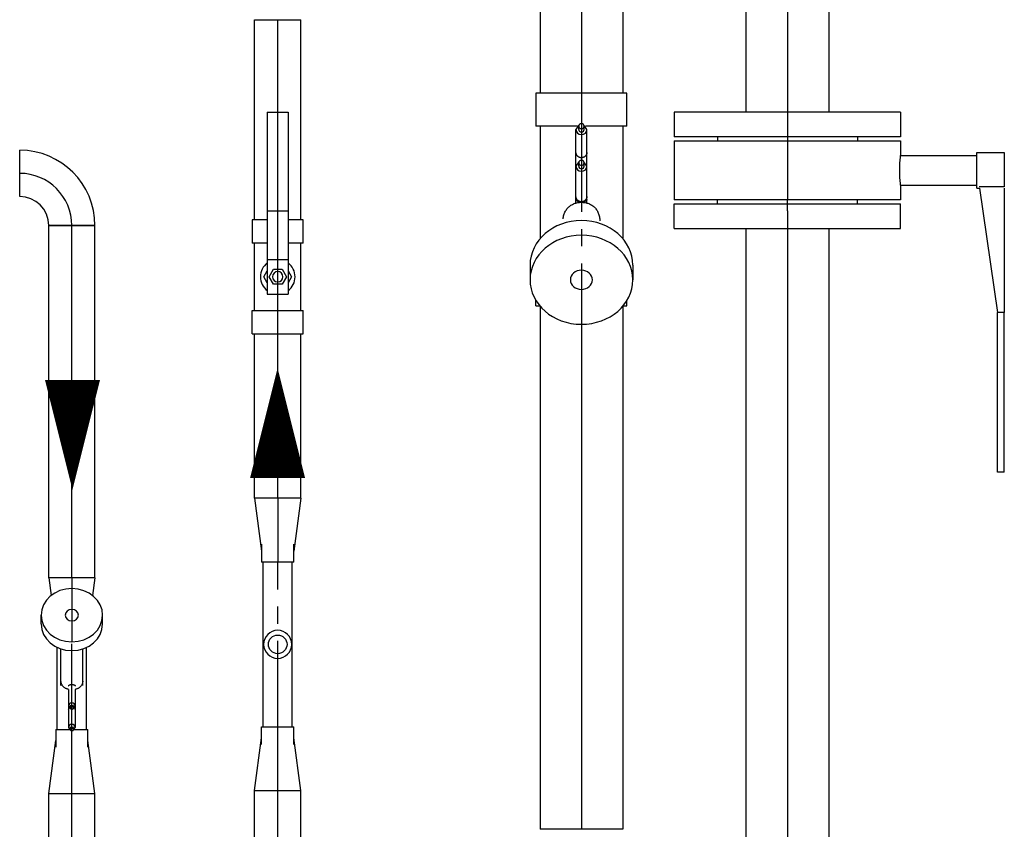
# Model space of a CAD drawing. Extents: x -156717 to 425753, y -51191 to 363295.
# Tile 446 of 502: x 260987 to 261704, y 123041 to 123631. Entities that reach past the tile are written whole.
import ezdxf
from ezdxf.enums import TextEntityAlignment as Align
from ezdxf.lldxf.tags import DXFTag

# ---------------------------------------------------------------- set-up
doc = ezdxf.new("R2010")
doc.units = 0
doc.header["$LTSCALE"] = 50
doc.linetypes.add('CENTER', pattern=[2, 1.25, -0.25, 0.25, -0.25])
doc.layers.get('0').update_dxf_attribs({"linetype": 'CONTINUOUS'})
for name, color, linetype in [('WL5501--_D', 151, 'CONTINUOUS'), ('WL5501--_HARTLIJN', 8, 'CONTINUOUS'), ('WL5502--_D', 150, 'CONTINUOUS'), ('WL5502--_HARTLIJN', 8, 'CONTINUOUS'), ('WL561---_AANVOER_D', 20, 'CONTINUOUS'), ('WL561---_AANVOER_HARTLIJ', 8, 'CONTINUOUS'), ('WL561---_RETOUR_D', 21, 'CONTINUOUS'), ('WL561---_RETOUR_HARTLIJN', 8, 'CONTINUOUS')]:
    doc.layers.add(name, color=color, linetype=linetype)
doc.styles.add('BURO-025', font='ARIAL.TTF', dxfattribs={"height": 125})
tags = doc.linetypes.add('CENTER2', pattern=[28.575, 19.05, -3.175, 3.175, -3.175]).pattern_tags.tags
tags[10:11] = [DXFTag(74, 4), DXFTag(75, 0), DXFTag(340, '0'), DXFTag(46, 1.0), DXFTag(50, 0.0), DXFTag(44, 0.0), DXFTag(45, 0.0)]
tags[8:9] = [DXFTag(74, 4), DXFTag(75, 0), DXFTag(340, '0'), DXFTag(46, 1.0), DXFTag(50, 0.0), DXFTag(44, 0.0), DXFTag(45, 0.0)]
tags[6:7] = [DXFTag(74, 4), DXFTag(75, 0), DXFTag(340, '0'), DXFTag(46, 1.0), DXFTag(50, 0.0), DXFTag(44, 0.0), DXFTag(45, 0.0)]
tags[4:5] = [DXFTag(74, 4), DXFTag(75, 0), DXFTag(340, '0'), DXFTag(46, 1.0), DXFTag(50, 0.0), DXFTag(44, 0.0), DXFTag(45, 0.0)]

# ---------------------------------------------------------------- blocks, each defined once
blk = doc.blocks.new('*U815')
at = {"color": 0, "ltscale": 10}
for p, q in [((24.21, 30.15, -400), (405.43, 30.15, -400)), ((405.43, 30.15, -400), (405.43, -30.15, -400)), ((24.21, -30.15, -400), (405.43, -30.15, -400))]:
    blk.add_line(p, q, dxfattribs=at)
at = {"layer": 'WL5501--_HARTLIJN', "linetype": 'CENTER2'}
blk.add_line((0, 0, -400), (405.43, 0, -400), dxfattribs=at)
at = {"layer": 'WL5501--_D', "color": 2, "style": 'BURO-025'}
blk.add_attdef('POSNR', text='', height=125, dxfattribs=at).set_placement((0, 0), align=Align.MIDDLE)
blk = doc.blocks.new('*U821')
at = {"color": 0, "ltscale": 10}
for p, q in [((13, 30.15, -400), (703.07, 30.15, -400)), ((703.07, 30.15, -400), (703.07, -30.15, -400)), ((13, -30.15, -400), (703.07, -30.15, -400))]:
    blk.add_line(p, q, dxfattribs=at)
at = {"layer": 'WL5502--_HARTLIJN', "linetype": 'CENTER2'}
blk.add_line((0, 0, -400), (703.07, 0, -400), dxfattribs=at)
at = {"layer": 'WL5502--_D', "color": 2, "style": 'BURO-025'}
blk.add_attdef('POSNR', text='', height=125, dxfattribs=at).set_placement((0, 0), align=Align.MIDDLE)
blk = doc.blocks.new('*U822')
at = {"color": 2, "ltscale": 10}
for p, q in [((-21, 82.5, -400), (-3, 82.5, -400)), ((-21, 82.5, -400), (-21, -82.5, -400)), ((-3, 82.5, -400), (-3, -82.5, -400)), ((-3, 51, -400), (0, 51, -400)), ((-3, -51, -400), (0, -51, -400)), ((-21, -82.5, -400), (-3, -82.5, -400))]:
    blk.add_line(p, q, dxfattribs=at)
at = {"layer": 'WL5502--_HARTLIJN', "linetype": 'CENTER'}
blk.add_line((-8, 0, -400), (0, 0, -400), dxfattribs=at)
at = {"layer": 'WL5502--_D', "color": 2, "style": 'BURO-025'}
blk.add_attdef('POSNR', text='', height=125, dxfattribs=at).set_placement((0, 0), align=Align.MIDDLE)
at = {"layer": 'WL5502--_D', "color": 2, "style": 'BURO-025', "flags": 1}
blk.add_attdef('FABR', text='', height=125, dxfattribs=at).set_placement((0, 0), align=Align.MIDDLE)
blk = doc.blocks.new('*U823')
at = {"color": 2, "ltscale": 10}
for p, q in [((-21, 82.5, -400), (-3, 82.5, -400)), ((-21, 82.5, -400), (-21, -82.5, -400)), ((-3, 82.5, -400), (-3, -82.5, -400)), ((-3, 51, -400), (0, 51, -400)), ((-3, -51, -400), (0, -51, -400)), ((-21, -82.5, -400), (-3, -82.5, -400))]:
    blk.add_line(p, q, dxfattribs=at)
at = {"layer": 'WL5502--_HARTLIJN', "linetype": 'CENTER'}
blk.add_line((-8, 0, -400), (0, 0, -400), dxfattribs=at)
at = {"layer": 'WL5502--_D', "color": 2, "style": 'BURO-025'}
blk.add_attdef('POSNR', text='', height=125, dxfattribs=at).set_placement((0, 0), align=Align.MIDDLE)
at = {"layer": 'WL5502--_D', "color": 2, "style": 'BURO-025', "flags": 1}
blk.add_attdef('FABR', text='', height=125, dxfattribs=at).set_placement((0, 0), align=Align.MIDDLE)
blk = doc.blocks.new('*U824')
at = {"color": 2, "ltscale": 10}
for p, q in [((-12.9, 138, -400), (-12.9, 158, -400)), ((-12.9, 158, -400), (12.08, 158, -400)), ((12.08, 158, -400), (12.08, 139.75, -400)), ((12.9, 158, -400), (103.55, 158, -400)), ((103.55, 158, -400), (103.55, 153, -400)), ((220, 158, -400), (103.55, 158, -400)), ((220, 158, -400), (220, 153, -400)), ((12.9, 139.87, -400), (103.55, 153, -400)), ((220, 153, -400), (103.55, 153, -400)), ((12.9, 138, -400), (-12.9, 138, -400)), ((-10.75, 82.5, -400), (-10.75, 138, -400)), ((10.75, 82.49, -400), (10.75, 138, -400)), ((12.9, 138, -400), (12.9, 139.87, -400)), ((-21.5, 82.5, -400), (-10.75, 82.5, -400)), ((-21.5, -82.5, -400), (-21.5, 82.5, -400)), ((10.75, 82.5, -400), (21.5, 82.5, -400)), ((21.5, 82.5, -400), (21.5, -82.5, -400)), ((-21.5, -82.5, -400), (21.5, -82.5, -400))]:
    blk.add_line(p, q, dxfattribs=at)
blk.add_spline([(10.69, 82.49, -400), (10.53, 82.47, -400), (10.26, 82.44, -400), (9.88, 82.39, -400), (9.4, 82.33, -400), (8.82, 82.27, -400), (8.16, 82.2, -400), (7.41, 82.13, -400), (6.58, 82.06, -400), (5.69, 81.99, -400), (4.73, 81.93, -400), (3.73, 81.88, -400), (2.69, 81.84, -400), (1.63, 81.81, -400), (0.54, 81.8, -400), (-0.54, 81.8, -400), (-1.63, 81.81, -400), (-2.69, 81.84, -400), (-3.73, 81.88, -400), (-4.73, 81.93, -400), (-5.69, 81.99, -400), (-6.58, 82.06, -400), (-7.41, 82.13, -400), (-8.16, 82.2, -400), (-8.82, 82.27, -400), (-9.4, 82.33, -400), (-9.88, 82.39, -400), (-10.26, 82.44, -400), (-10.53, 82.47, -400), (-10.69, 82.49, -400), (-10.75, 82.5, -400)], degree=3, dxfattribs=at)
at = {"layer": 'WL5502--_HARTLIJN', "linetype": 'CENTER'}
blk.add_line((-21.5, 0, -400), (21.5, 0, -400), dxfattribs=at)
at = {"layer": 'WL5502--_D', "color": 2, "style": 'BURO-025'}
blk.add_attdef('POSNR', text='', height=125, dxfattribs=at).set_placement((0, 0), align=Align.MIDDLE)
at = {"layer": 'WL5502--_D', "color": 2, "style": 'BURO-025', "flags": 1}
for tag in ['TYPE', 'FABR']:
    blk.add_attdef(tag, text='', height=125, dxfattribs=at).set_placement((0, 0), align=Align.MIDDLE)
blk = doc.blocks.new('*U825')
at = {"color": 2, "ltscale": 10}
for p, q in [((47.77, 37.45, -400), (58.47, 37.45, -400)), ((-53.5, 33.16, -400), (-77.5, 33.16, -400)), ((-77.5, 33.16, -400), (-77.5, 0, -400)), ((-53.5, 33.16, -400), (-53.5, 2.98, -400)), ((-53.5, 30.15, -400), (28.53, 30.15, -400)), ((77.5, 33.16, -400), (73.54, 33.16, -400)), ((77.5, 30.33, -400), (77.5, 33.16, -400)), ((-51.05, 4.01, -400), (-54.33, 1.79, -400)), ((-51.05, 2.01, -400), (-53.5, 2.01, -400)), ((-24.27, 4.01, -400), (-51.05, 4.01, -400)), ((-24.27, 4.01, -400), (-27.55, 1.79, -400)), ((-24.27, 2.01, -400), (-26.72, 2.01, -400)), ((2.54, 4.01, -400), (-24.27, 4.01, -400)), ((-77.5, 0, -400), (-55.33, 0, -400)), ((-77.5, 0, -400), (-77.5, -33.17, -400)), ((-54.33, -1.79, -400), (-51.05, -4.01, -400)), ((-51.05, -2.01, -400), (-53.5, -2.01, -400)), ((-53.5, -2.98, -400), (-53.5, -33.17, -400)), ((-24.27, -4.01, -400), (-51.05, -4.01, -400)), ((-27.55, -1.79, -400), (-24.27, -4.01, -400)), ((-24.27, -2.01, -400), (-26.72, -2.01, -400)), ((2.54, -4.01, -400), (-24.27, -4.01, -400)), ((-77.5, -33.17, -400), (-53.5, -33.17, -400)), ((-53.5, -30.15, -400), (28.53, -30.15, -400)), ((77.5, -33.17, -400), (73.54, -33.17, -400)), ((77.5, -33.17, -400), (77.5, -30.33, -400)), ((47.77, -37.45, -400), (58.47, -37.45, -400))]:
    blk.add_line(p, q, dxfattribs=at)
for centre, major_axis, ratio, end_param in [((47.77, 0, -400), (0, -37.45), 0.866025, 6.283185), ((58.47, 0, -400), (0, -37.45), 0.866025, 9.421636), ((58.47, 0, -400), (0, -8.03), 0.866025, 9.421636), ((-53.5, 0, -400), (0, 2.01), 0.91334, 9.421636), ((-51.05, 0, -400), (0, 4.01), 0.91334, 6.283185), ((-51.05, 0, -400), (0, 2.01), 0.91334, 6.283185), ((-26.72, 0, -400), (0, 2.01), 0.91334, 9.421636), ((-24.27, 0, -400), (0, 4.01), 0.91334, 6.283185), ((-24.27, 0, -400), (0, 2.01), 0.91334, 6.283185)]:
    blk.add_ellipse(centre, major_axis=major_axis, ratio=ratio, start_param=3.141593, end_param=end_param, dxfattribs=at)
for points in [[(14.06, -13.31, -400), (12.57, -13.1, -400), (11.15, -12.76, -400), (9.8, -12.29, -400), (8.55, -11.69, -400), (7.39, -10.98, -400), (6.33, -10.15, -400), (5.38, -9.21, -400), (4.54, -8.19, -400), (3.81, -7.07, -400), (3.21, -5.89, -400), (2.72, -4.65, -400), (2.35, -3.35, -400), (2.1, -2.03, -400), (1.98, -0.68, -400), (1.98, 0.68, -400), (2.1, 2.03, -400), (2.35, 3.35, -400), (2.72, 4.65, -400), (3.21, 5.89, -400), (3.81, 7.07, -400), (4.54, 8.19, -400), (5.38, 9.21, -400), (6.33, 10.15, -400), (7.39, 10.98, -400), (8.55, 11.69, -400), (9.8, 12.29, -400), (11.15, 12.76, -400), (12.57, 13.1, -400), (14.06, 13.31, -400), (15.6, 13.38, -400)], [(-34.28, 3.99, -400), (-33.84, 3.93, -400), (-33.42, 3.83, -400), (-33.01, 3.69, -400), (-32.62, 3.51, -400), (-32.25, 3.29, -400), (-31.91, 3.04, -400), (-31.6, 2.76, -400), (-31.32, 2.46, -400), (-31.08, 2.12, -400), (-30.87, 1.77, -400), (-30.71, 1.39, -400), (-30.58, 1.01, -400), (-30.5, 0.61, -400), (-30.45, 0.2, -400), (-30.45, -0.2, -400), (-30.5, -0.61, -400), (-30.58, -1.01, -400), (-30.71, -1.39, -400), (-30.87, -1.77, -400), (-31.08, -2.12, -400), (-31.32, -2.46, -400), (-31.6, -2.76, -400), (-31.91, -3.04, -400), (-32.25, -3.29, -400), (-32.62, -3.51, -400), (-33.01, -3.69, -400), (-33.42, -3.83, -400), (-33.84, -3.93, -400), (-34.28, -3.99, -400), (-34.72, -4.01, -400)], [(-2.18, 3.99, -400), (-1.74, 3.93, -400), (-1.32, 3.83, -400), (-0.91, 3.69, -400), (-0.52, 3.51, -400), (-0.15, 3.29, -400), (0.19, 3.04, -400), (0.5, 2.76, -400), (0.78, 2.46, -400), (1.02, 2.12, -400), (1.23, 1.77, -400), (1.39, 1.39, -400), (1.52, 1.01, -400), (1.6, 0.61, -400), (1.65, 0.2, -400), (1.65, -0.2, -400), (1.6, -0.61, -400), (1.52, -1.01, -400), (1.39, -1.39, -400), (1.23, -1.77, -400), (1.02, -2.12, -400), (0.78, -2.46, -400), (0.5, -2.76, -400), (0.19, -3.04, -400), (-0.15, -3.29, -400), (-0.52, -3.51, -400), (-0.91, -3.69, -400), (-1.32, -3.83, -400), (-1.74, -3.93, -400), (-2.18, -3.99, -400), (-2.62, -4.01, -400)], [(-0.13, 3.99, -400), (0.1, 3.93, -400), (0.33, 3.83, -400), (0.55, 3.69, -400), (0.75, 3.51, -400), (0.93, 3.29, -400), (1.1, 3.04, -400), (1.25, 2.76, -400), (1.38, 2.46, -400), (1.5, 2.12, -400), (1.59, 1.77, -400), (1.67, 1.39, -400), (1.73, 1.01, -400), (1.77, 0.61, -400), (1.78, 0.2, -400), (1.78, -0.2, -400), (1.77, -0.61, -400), (1.73, -1.01, -400), (1.67, -1.39, -400), (1.59, -1.77, -400), (1.5, -2.12, -400), (1.38, -2.46, -400), (1.25, -2.76, -400), (1.1, -3.04, -400), (0.93, -3.29, -400), (0.75, -3.51, -400), (0.55, -3.69, -400), (0.33, -3.83, -400), (0.1, -3.93, -400), (-0.13, -3.99, -400), (-0.38, -4.01, -400)]]:
    blk.add_spline(points, degree=3, dxfattribs=at)
at = {"layer": 'WL5501--_HARTLIJN', "linetype": 'CENTER'}
blk.add_line((-53.5, 0, -400), (53.5, 0, -400), dxfattribs=at)
at = {"layer": 'WL5501--_D', "color": 2, "style": 'BURO-025'}
blk.add_attdef('POSNR', text='', height=125, dxfattribs=at).set_placement((0, 0), align=Align.MIDDLE)
at = {"layer": 'WL5501--_D', "color": 2, "style": 'BURO-025', "flags": 1}
for tag in ['TYPE', 'FABR']:
    blk.add_attdef(tag, text='', height=125, dxfattribs=at).set_placement((0, 0), align=Align.MIDDLE)
blk = doc.blocks.new('*U830')
at = {"color": 0, "ltscale": 10}
for p, q in [((0, 30.15, -400), (569.89, 30.15, -400)), ((0, -30.15, -400), (0, 30.15, -400)), ((0, -30.15, -400), (569.89, -30.15, -400))]:
    blk.add_line(p, q, dxfattribs=at)
at = {"layer": 'WL5502--_HARTLIJN', "linetype": 'CENTER2'}
blk.add_line((0, 0, -400), (582.89, 0, -400), dxfattribs=at)
at = {"layer": 'WL5502--_D', "color": 2, "style": 'BURO-025'}
blk.add_attdef('POSNR', text='', height=125, dxfattribs=at).set_placement((0, 0), align=Align.MIDDLE)
blk = doc.blocks.new('*U831')
at = {"color": 0, "ltscale": 10}
for p, q in [((0, 30.15, -400), (406.18, 30.15, -400)), ((0, -30.15, -400), (0, 30.15, -400)), ((0, -30.15, -400), (406.18, -30.15, -400))]:
    blk.add_line(p, q, dxfattribs=at)
at = {"layer": 'WL5501--_HARTLIJN', "linetype": 'CENTER2'}
blk.add_line((0, 0, -400), (430.18, 0, -400), dxfattribs=at)
at = {"layer": 'WL5501--_D', "color": 2, "style": 'BURO-025'}
blk.add_attdef('POSNR', text='', height=125, dxfattribs=at).set_placement((0, 0), align=Align.MIDDLE)
blk = doc.blocks.new('*U839')
at = {"color": 0, "ltscale": 10}
for p, q in [((17, 16.85, -400), (113.64, 16.85, -400)), ((147.34, 16.85, -400), (298.11, 16.85, -400)), ((298.11, 16.85, -400), (298.11, -16.85, -400)), ((17, -16.85, -400), (298.11, -16.85, -400))]:
    blk.add_line(p, q, dxfattribs=at)
at = {"layer": 'WL561---_RETOUR_HARTLIJN', "linetype": 'CENTER2'}
blk.add_line((0, 0, -400), (298.11, 0, -400), dxfattribs=at)
at = {"layer": 'WL561---_RETOUR_D', "color": 2, "style": 'BURO-025'}
blk.add_attdef('POSNR', text='', height=125, dxfattribs=at).set_placement((0, 0), align=Align.MIDDLE)
blk = doc.blocks.new('*U842')
at = {"color": 0, "ltscale": 10}
for p, q in [((0, 16.85, -400), (119.79, 16.85, -400)), ((0, -16.85, -400), (0, 16.85, -400)), ((0, -16.85, -400), (119.79, -16.85, -400))]:
    blk.add_line(p, q, dxfattribs=at)
at = {"layer": 'WL561---_RETOUR_HARTLIJN', "linetype": 'CENTER2'}
blk.add_line((0, 0, -400), (136.79, 0, -400), dxfattribs=at)
at = {"layer": 'WL561---_RETOUR_D', "color": 2, "style": 'BURO-025'}
blk.add_attdef('POSNR', text='', height=125, dxfattribs=at).set_placement((0, 0), align=Align.MIDDLE)
blk = doc.blocks.new('*U843')
at = {"color": 0, "ltscale": 10}
for p, q in [((0, 16.85, -400), (38.57, 11.71, -400)), ((0, 16.85, -400), (0, -16.85, -400)), ((0, -16.85, -400), (38.57, -11.71, -400))]:
    blk.add_line(p, q, dxfattribs=at)
at = {"layer": 'WL561---_RETOUR_HARTLIJN', "linetype": 'CENTER2'}
blk.add_line((0, 0, -400), (46.57, 0, -400), dxfattribs=at)
for centre in [(0, 0, -400), (46.57, 0, -400)]:
    blk.add_circle(centre, 0.075, dxfattribs=at)
at = {"layer": 'WL561---_RETOUR_D', "color": 2, "style": 'BURO-025'}
blk.add_attdef('POSNR', text='', height=125, dxfattribs=at).set_placement((0, 0), align=Align.MIDDLE)
blk = doc.blocks.new('*U844')
at = {"color": 0, "ltscale": 10}
for p, q in [((0, 16.85, -400), (38.57, 11.71, -400)), ((0, 16.85, -400), (0, -16.85, -400)), ((0, -16.85, -400), (38.57, -11.71, -400))]:
    blk.add_line(p, q, dxfattribs=at)
at = {"layer": 'WL561---_RETOUR_HARTLIJN', "linetype": 'CENTER2'}
blk.add_line((0, 0, -400), (46.57, 0, -400), dxfattribs=at)
for centre in [(0, 0, -400), (46.57, 0, -400)]:
    blk.add_circle(centre, 0.075, dxfattribs=at)
at = {"layer": 'WL561---_RETOUR_D', "color": 2, "style": 'BURO-025'}
blk.add_attdef('POSNR', text='', height=125, dxfattribs=at).set_placement((0, 0), align=Align.MIDDLE)
blk = doc.blocks.new('*U845')
at = {"color": 2, "ltscale": 10}
for p, q in [((-73, 11.715, -400), (-60, 11.715, -400)), ((-60, 11.715, -400), (-60, 0, -400)), ((-60, 10.65, -400), (60, 10.65, -400)), ((73, 11.715, -400), (60, 11.715, -400)), ((60, 0, -400), (60, 11.715, -400)), ((-73, 0, -400), (-60, 0, -400)), ((-60, 0, -400), (-60, -11.715, -400)), ((73, 0, -400), (60, 0, -400)), ((60, -11.715, -400), (60, 0, -400)), ((-73, -11.715, -400), (-60, -11.715, -400)), ((-60, -10.65, -400), (60, -10.65, -400)), ((60, -11.715, -400), (73, -11.715, -400))]:
    blk.add_line(p, q, dxfattribs=at)
blk.add_circle((0, 0, -400), 6.816, dxfattribs=at)
blk.add_arc((0, 0, -400), 10.224, 90, 89.971352, dxfattribs=at)
at = {"layer": 'WL561---_RETOUR_HARTLIJN', "linetype": 'CENTER'}
blk.add_line((-60, 0, -400), (60, 0, -400), dxfattribs=at)
at = {"layer": 'WL561---_RETOUR_D', "color": 2, "style": 'BURO-025'}
blk.add_attdef('POSNR', text='', height=125, dxfattribs=at).set_placement((0, 0), align=Align.MIDDLE)
at = {"layer": 'WL561---_RETOUR_D', "color": 2, "style": 'BURO-025', "flags": 1}
for tag in ['TYPE', 'FABR']:
    blk.add_attdef(tag, text='', height=125, dxfattribs=at).set_placement((0, 0), align=Align.MIDDLE)
blk = doc.blocks.new('*U846')
at = {"color": 0, "ltscale": 10}
for p, q in [((17, 16.85, -400), (162.86, 16.85, -400)), ((162.86, 16.85, -400), (162.86, -16.85, -400)), ((17, -16.85, -400), (162.86, -16.85, -400))]:
    blk.add_line(p, q, dxfattribs=at)
at = {"layer": 'WL561---_RETOUR_HARTLIJN', "linetype": 'CENTER2'}
blk.add_line((0, 0, -400), (162.86, 0, -400), dxfattribs=at)
at = {"layer": 'WL561---_RETOUR_D', "color": 2, "style": 'BURO-025'}
blk.add_attdef('POSNR', text='', height=125, dxfattribs=at).set_placement((0, 0), align=Align.MIDDLE)
blk = doc.blocks.new('*U847')
at = {"color": 2, "ltscale": 10}
for p, q in [((-41.5, 18.54, -400), (-24.5, 18.54, -400)), ((-41.5, 18.54, -400), (-41.5, 0, -400)), ((-24.5, 18.54, -400), (-24.5, 0, -400)), ((-24.5, 16.85, -400), (24.5, 16.85, -400)), ((41.5, 18.54, -400), (24.5, 18.54, -400)), ((24.5, 7.58, -400), (24.5, 18.54, -400)), ((41.5, 7.58, -400), (41.5, 18.54, -400)), ((12.64, 7.58, -400), (-12.64, 7.58, -400)), ((-12.64, 7.58, -400), (-12.64, -7.58, -400)), ((-4.38, 7.58, -400), (0, 10.11, -400)), ((0, 10.11, -400), (4.38, 7.58, -400)), ((12.64, 7.58, -400), (12.64, -7.58, -400)), ((48, 7.58, -400), (12.64, 7.58, -400)), ((48, 7.58, -400), (48, -7.58, -400)), ((120, 7.58, -400), (48, 7.58, -400)), ((120, 7.58, -400), (120, -7.58, -400)), ((-5.47, 3.16, -400), (0, 6.32, -400)), ((-5.47, -3.16, -400), (-5.47, 3.16, -400)), ((0, 6.32, -400), (5.47, 3.16, -400)), ((5.47, 3.16, -400), (5.47, -3.16, -400)), ((-41.5, 0, -400), (-24.5, 0, -400)), ((-41.5, 0, -400), (-41.5, -18.54, -400)), ((-24.5, 0, -400), (-24.5, -18.54, -400)), ((0, -6.32, -400), (-5.47, -3.16, -400)), ((5.47, -3.16, -400), (0, -6.32, -400)), ((12.64, -7.58, -400), (-12.64, -7.58, -400)), ((0, -10.11, -400), (-4.38, -7.58, -400)), ((4.38, -7.58, -400), (0, -10.11, -400)), ((48, -7.58, -400), (12.64, -7.58, -400)), ((24.5, -18.54, -400), (24.5, -7.58, -400)), ((41.5, -18.54, -400), (41.5, -7.58, -400)), ((120, -7.58, -400), (48, -7.58, -400)), ((-41.5, -18.54, -400), (-24.5, -18.54, -400)), ((-24.5, -16.85, -400), (24.5, -16.85, -400)), ((24.5, -18.54, -400), (41.5, -18.54, -400))]:
    blk.add_line(p, q, dxfattribs=at)
for radius, start, end in [(12.64, 36.8699, 143.1301), (3.79, 270, 269.82), (3.79, 270, 90), (12.64, 216.8699, 323.1301)]:
    blk.add_arc((0, 0, -400), radius, start, end, dxfattribs=at)
at = {"layer": 'WL561---_RETOUR_HARTLIJN', "linetype": 'CENTER'}
blk.add_line((-24.5, 0, -400), (24.5, 0, -400), dxfattribs=at)
at = {"layer": 'WL561---_RETOUR_D', "color": 2, "style": 'BURO-025'}
blk.add_attdef('POSNR', text='', height=125, dxfattribs=at).set_placement((0, 0), align=Align.MIDDLE)
at = {"layer": 'WL561---_RETOUR_D', "color": 2, "style": 'BURO-025', "flags": 1}
for tag in ['TYPE', 'FABR']:
    blk.add_attdef(tag, text='', height=125, dxfattribs=at).set_placement((0, 0), align=Align.MIDDLE)
blk = doc.blocks.new('*U849')
at = {"color": 0, "ltscale": 10}
for p, q in [((0, 16.85, -400), (271.41, 16.85, -400)), ((0, -16.85, -400), (0, 16.85, -400)), ((271.41, 16.85, -400), (271.41, -16.85, -400)), ((0, -16.85, -400), (88.96, -16.85, -400)), ((122.66, -16.85, -400), (271.41, -16.85, -400))]:
    blk.add_line(p, q, dxfattribs=at)
at = {"layer": 'WL561---_AANVOER_HARTLIJ', "linetype": 'CENTER2'}
blk.add_line((0, 0, -400), (271.41, 0, -400), dxfattribs=at)
at = {"layer": 'WL561---_AANVOER_D', "color": 2, "style": 'BURO-025'}
blk.add_attdef('POSNR', text='', height=125, dxfattribs=at).set_placement((0, 0), align=Align.MIDDLE)
blk = doc.blocks.new('*U854')
at = {"color": 0, "ltscale": 10}
for p, q in [((0, 16.85, -400), (256.68, 16.85, -400)), ((0, -16.85, -400), (0, 16.85, -400)), ((256.68, 16.85, -400), (256.68, -16.85, -400)), ((0, -16.85, -400), (256.68, -16.85, -400))]:
    blk.add_line(p, q, dxfattribs=at)
at = {"layer": 'WL561---_AANVOER_HARTLIJ', "linetype": 'CENTER2'}
blk.add_line((0, 0, -400), (256.68, 0, -400), dxfattribs=at)
at = {"layer": 'WL561---_AANVOER_D', "color": 2, "style": 'BURO-025'}
blk.add_attdef('POSNR', text='', height=125, dxfattribs=at).set_placement((0, 0), align=Align.MIDDLE)
blk = doc.blocks.new('*U855')
at = {"color": 0, "ltscale": 10}
for p, q in [((0, 16.85, -400), (12.99, 15.12, -400)), ((0, 16.85, -400), (0, -16.85, -400)), ((0, -16.85, -400), (12.99, -15.12, -400))]:
    blk.add_line(p, q, dxfattribs=at)
at = {"layer": 'WL561---_AANVOER_HARTLIJ', "linetype": 'CENTER2'}
blk.add_line((0, 0, -400), (46.57, 0, -400), dxfattribs=at)
for centre in [(0, 0, -400), (46.57, 0, -400)]:
    blk.add_circle(centre, 0.075, dxfattribs=at)
at = {"layer": 'WL561---_AANVOER_D', "color": 2, "style": 'BURO-025'}
blk.add_attdef('POSNR', text='', height=125, dxfattribs=at).set_placement((0, 0), align=Align.MIDDLE)
blk = doc.blocks.new('*U856')
at = {"color": 0, "ltscale": 10}
for p, q in [((0, 16.85, -400), (38.57, 11.71, -400)), ((0, 16.85, -400), (0, -16.85, -400)), ((0, -16.85, -400), (38.57, -11.71, -400))]:
    blk.add_line(p, q, dxfattribs=at)
at = {"layer": 'WL561---_AANVOER_HARTLIJ', "linetype": 'CENTER2'}
blk.add_line((0, 0, -400), (46.57, 0, -400), dxfattribs=at)
for centre in [(0, 0, -400), (46.57, 0, -400)]:
    blk.add_circle(centre, 0.075, dxfattribs=at)
at = {"layer": 'WL561---_AANVOER_D', "color": 2, "style": 'BURO-025'}
blk.add_attdef('POSNR', text='', height=125, dxfattribs=at).set_placement((0, 0), align=Align.MIDDLE)
blk = doc.blocks.new('*U857')
at = {"color": 2, "ltscale": 10}
for p, q in [((44.87, 22.4, -400), (51.27, 22.4, -400)), ((-32, 11.71, -400), (-45, 11.71, -400)), ((-32, 11.71, -400), (-32, 1.69, -400)), ((-32, 10.65, -400), (27.8, 10.65, -400)), ((0, 8, -400), (26.75, 8, -400)), ((-45, 0, -400), (-33.08, 0, -400)), ((-30.46, 2.4, -400), (-32.38, 1.13, -400)), ((-30.46, 1.2, -400), (-32, 1.2, -400)), ((-14.77, 2.4, -400), (-30.46, 2.4, -400)), ((-30.46, -1.2, -400), (-30.46, 1.2, -400)), ((-17.44, 2.39, -400), (-16.04, 1.82, -400)), ((-14.77, 2.4, -400), (-16.69, 1.13, -400)), ((-14.77, 1.2, -400), (-16.31, 1.2, -400)), ((-2.81, 2.4, -400), (-14.77, 2.4, -400)), ((-14.77, -1.2, -400), (-14.77, 1.2, -400)), ((-32.38, -1.13, -400), (-30.46, -2.4, -400)), ((-30.46, -1.2, -400), (-32, -1.2, -400)), ((-32, -1.69, -400), (-32, -11.71, -400)), ((-14.77, -2.4, -400), (-30.46, -2.4, -400)), ((-16.12, -1.88, -400), (-17.71, -2.4, -400)), ((-16.69, -1.13, -400), (-14.77, -2.4, -400)), ((-14.77, -1.2, -400), (-16.31, -1.2, -400)), ((-2.81, -2.4, -400), (-14.77, -2.4, -400)), ((-45, -11.71, -400), (-32, -11.71, -400)), ((-32, -10.65, -400), (27.8, -10.65, -400)), ((0, -8, -400), (26.75, -8, -400)), ((44.87, -22.4, -400), (51.27, -22.4, -400))]:
    blk.add_line(p, q, dxfattribs=at)
for centre, major_axis, ratio, end_param in [((44.87, 0, -400), (0, -22.4), 0.866025, 6.283185), ((51.27, 0, -400), (0, -22.4), 0.866025, 9.421636), ((-32, 0, -400), (0, 1.2), 0.903936, 9.421636), ((-30.46, 0, -400), (0, 2.4), 0.903936, 6.283185), ((-16.31, 0, -400), (0, 1.2), 0.903936, 9.421636), ((-14.77, 0, -400), (0, 2.4), 0.903936, 6.283185), ((51.27, 0, -400), (0, -4.8), 0.866025, 9.421636)]:
    blk.add_ellipse(centre, major_axis=major_axis, ratio=ratio, start_param=3.141593, end_param=end_param, dxfattribs=at)
for points in [[(-2.81, 2.4, -400), (-2.73, 2.78, -400), (-2.49, 3.52, -400), (-2.2, 4.23, -400), (-1.84, 4.9, -400), (-1.43, 5.51, -400), (-0.96, 6.07, -400), (-0.44, 6.57, -400), (0.15, 6.99, -400), (0.81, 7.35, -400), (1.52, 7.63, -400), (2.3, 7.84, -400), (3.15, 7.96, -400), (4.06, 8, -400)], [(-0.31, 2.39, -400), (-0.17, 2.35, -400), (-0.03, 2.29, -400), (0.09, 2.21, -400), (0.21, 2.1, -400), (0.32, 1.97, -400), (0.42, 1.82, -400), (0.5, 1.65, -400), (0.58, 1.47, -400), (0.65, 1.27, -400), (0.7, 1.06, -400), (0.75, 0.83, -400), (0.78, 0.6, -400), (0.8, 0.36, -400), (0.81, 0.12, -400), (0.81, -0.12, -400), (0.8, -0.36, -400), (0.78, -0.6, -400), (0.75, -0.83, -400), (0.7, -1.06, -400), (0.65, -1.27, -400), (0.58, -1.47, -400), (0.5, -1.65, -400), (0.42, -1.82, -400), (0.32, -1.97, -400), (0.21, -2.1, -400), (0.09, -2.21, -400), (-0.03, -2.29, -400), (-0.17, -2.35, -400), (-0.31, -2.39, -400), (-0.45, -2.4, -400)], [(3.15, -7.96, -400), (2.3, -7.84, -400), (1.52, -7.63, -400), (0.81, -7.35, -400), (0.15, -6.99, -400), (-0.44, -6.57, -400), (-0.96, -6.07, -400), (-1.43, -5.51, -400), (-1.84, -4.9, -400), (-2.2, -4.23, -400), (-2.49, -3.52, -400), (-2.73, -2.78, -400), (-2.81, -2.4, -400)]]:
    blk.add_spline(points, degree=3, dxfattribs=at)
at = {"layer": 'WL561---_AANVOER_HARTLIJ', "linetype": 'CENTER'}
blk.add_line((-32, 0, -400), (32, 0, -400), dxfattribs=at)
at = {"layer": 'WL561---_AANVOER_D', "color": 2, "style": 'BURO-025'}
blk.add_attdef('POSNR', text='', height=125, dxfattribs=at).set_placement((0, 0), align=Align.MIDDLE)
at = {"layer": 'WL561---_AANVOER_D', "color": 2, "style": 'BURO-025', "flags": 1}
for tag in ['TYPE', 'FABR']:
    blk.add_attdef(tag, text='', height=125, dxfattribs=at).set_placement((0, 0), align=Align.MIDDLE)
blk = doc.blocks.new('*U869')
at = {"color": 0, "ltscale": 10}
for p, q in [((-16.85, 38, -400), (16.85, 38, -400)), ((-38, -16.85, -400), (-38, 16.85, -400))]:
    blk.add_line(p, q, dxfattribs=at)
for radius in [21.15, 54.85]:
    blk.add_arc((-38, 38, -400), radius, 270, 0, dxfattribs=at)
at = {"layer": 'WL561---_AANVOER_HARTLIJ', "linetype": 'CENTER2'}
blk.add_arc((-38, 38, -400), 38, 270, 0, dxfattribs=at)
at = {"layer": 'WL561---_AANVOER_D', "color": 2, "style": 'BURO-025'}
blk.add_attdef('POSNR', text='', height=125, dxfattribs=at).set_placement((0, 0), align=Align.MIDDLE)
blk = doc.blocks.new('30481017')
at = {"color": 0, "linetype": 'Continuous'}
blk.add_lwpolyline([(0, 0, 0, 2, 0), (-4, 0, 2, 2, 0)], format="xyseb", dxfattribs=at)

msp = doc.modelspace()

# ---------------------------------------------------------------- block references
at = {"layer": 'WL5501--_D', "rotation": 270}
for name, p in [('*U831', (261395.91436, 123983.99975, 400)), ('*U825', (261395.91436, 123500.31674, 400)), ('*U815', (261395.91436, 123446.81674, 400))]:
    msp.add_blockref(name, p, dxfattribs=at)
at = {"layer": 'WL5502--_D'}
for name, p, rotation in [('*U830', (261545.91436, 124133.99975, 400), 270), ('*U823', (261545.91436, 123543.10716, 400), 270), ('*U824', (261545.91436, 123521.60716, 400), 270), ('*U822', (261545.91436, 123500.10716, 400), 90), ('*U821', (261545.91436, 123492.10716, 400), 270)]:
    msp.add_blockref(name, p, dxfattribs=dict(at, rotation=rotation))
at = {"layer": 'WL561---_AANVOER_D'}
for name, p, rotation in [('*U869', (261024.75628, 123519.39895, 400), 90), ('*U854', (261024.75628, 123224.71845, 400), 90), ('*U855', (261024.75628, 123224.71845, 400), 270), ('*U857', (261024.75628, 123146.14845, 400), 90), ('*U856', (261024.75628, 123067.57845, 400), 90), ('*U849', (261024.75628, 122796.17143, 400), 90)]:
    msp.add_blockref(name, p, dxfattribs=dict(at, rotation=rotation))
at = {"layer": 'WL561---_AANVOER_D', "xscale": 20, "yscale": 20, "zscale": 20, "rotation": 270}
msp.add_blockref('30481017', (261025.20881, 123288.77017), dxfattribs=at)
at = {"layer": 'WL561---_RETOUR_D'}
for name, p, rotation in [('*U846', (261174.67841, 123468.53587, 400), 90), ('*U847', (261174.67841, 123444.03587, 400), 90), ('*U842', (261174.67841, 123282.74497, 400), 90), ('*U843', (261174.67841, 123282.74497, 400), 270), ('*U845', (261174.67841, 123176.17497, 400), 90), ('*U844', (261174.67841, 123069.60497, 400), 90), ('*U839', (261174.67841, 122771.49463, 400), 90)]:
    msp.add_blockref(name, p, dxfattribs=dict(at, rotation=rotation))
at = {"layer": 'WL561---_RETOUR_D', "xscale": 20, "yscale": 20, "zscale": 20, "rotation": 90}
msp.add_blockref('30481017', (261174.5937, 123377.50115), dxfattribs=at)

doc.saveas('drawing.dxf')
